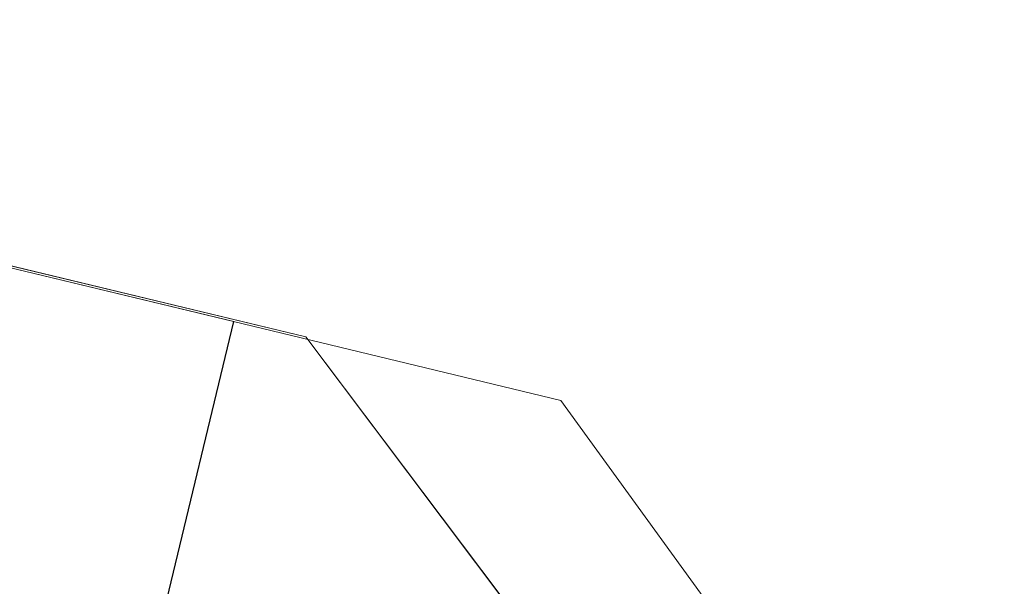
# Model space of a CAD drawing. Header units: millimetres. Extents: x -430348 to -225823, y -86243 to 5084.
# Tile 1029 of 1056: x -329686 to -329632, y -5348 to -5317. Entities that reach past the tile are written whole.
import ezdxf

# ---------------------------------------------------------------- set-up
doc = ezdxf.new("R2010")
doc.units = ezdxf.units.MM
for name, color, linetype, lineweight in [('A-GLAZ-CURT', 52, 'Continuous', 9), ('A-GLAZ-CWMG', 51, 'Continuous', 9), ('A-ROOF', 132, 'Continuous', 9), ('A-WALL', 113, 'Continuous', 9)]:
    doc.layers.add(name, color=color, linetype=linetype, lineweight=lineweight)

# ---------------------------------------------------------------- blocks, each defined once
blk = doc.blocks.new('Walls 17 - Walls 1-274600-_3D_ Copy 1')
at = {"layer": 'A-WALL'}
mesh = blk.add_polyface(dxfattribs=at)
corners = [(-329656.4442611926, -5252.957012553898, 59537.73790390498), (-331075.0138973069, -4911.095335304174, 59537.73790390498), (-331679.5092759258, -5192.976159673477, 59537.73790390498), (-329244.067002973, -5800.200117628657, 59537.73790390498)]
mesh.append_faces([[corners[k] for k in face] for face in [(3, 0, 1, 2)]])
mesh = blk.add_polyface(dxfattribs=at)
corners = [(-329656.4442611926, -5252.957012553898, 58707.69172193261), (-329244.067002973, -5800.200117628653, 58707.69172193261), (-331679.5092759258, -5192.976159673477, 58707.69172193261), (-331075.0138973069, -4911.095335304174, 58707.69172193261)]
mesh.append_faces([[corners[k] for k in face] for face in [(1, 2, 3, 0)]])
mesh = blk.add_polyface(dxfattribs=at)
corners = [(-329244.067002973, -5800.200117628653, 59537.73790390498), (-331679.5092759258, -5192.976159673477, 59537.73790390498), (-331679.5092759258, -5192.976159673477, 58707.69172193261), (-329244.067002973, -5800.200117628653, 58707.69172193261)]
mesh.append_faces([[corners[k] for k in face] for face in [(0, 1, 2, 3)]])
mesh = blk.add_polyface(dxfattribs=at)
corners = [(-329656.4442611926, -5252.957012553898, 59537.73790390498), (-329244.067002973, -5800.200117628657, 59537.73790390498), (-329244.067002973, -5800.200117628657, 58707.69172193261), (-329656.4442611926, -5252.957012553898, 58707.69172193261)]
mesh.append_faces([[corners[k] for k in face] for face in [(3, 0, 1, 2)]])
blk = doc.blocks.new('Walls 18 - Walls 1-274622-_3D_ Copy 1')
at = {"layer": 'A-WALL'}
mesh = blk.add_polyface(dxfattribs=at)
corners = [(-329336.3655340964, -5777.187509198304, 62058.70378105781), (-329670.2964651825, -5334.046196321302, 62058.70378105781), (-331096.5101897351, -4990.342367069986, 62058.70378105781), (-331587.4516190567, -5215.928711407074, 62058.70378105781)]
mesh.append_faces([[corners[k] for k in face] for face in [(0, 1, 2, 3)]])
mesh = blk.add_polyface(dxfattribs=at)
corners = [(-329336.3655340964, -5777.187509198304, 60787.73790390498), (-331587.4516190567, -5215.928711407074, 60787.73790390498), (-331096.5101897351, -4990.342367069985, 60787.73790390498), (-329670.2964651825, -5334.046196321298, 60787.73790390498)]
mesh.append_faces([[corners[k] for k in face] for face in [(0, 1, 2, 3)]])
mesh = blk.add_polyface(dxfattribs=at)
corners = [(-331096.5101897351, -4990.342367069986, 62058.70378105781), (-329670.2964651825, -5334.046196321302, 62058.70378105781), (-329670.2964651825, -5334.046196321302, 60787.73790390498), (-331096.5101897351, -4990.342367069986, 60787.73790390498)]
mesh.append_faces([[corners[k] for k in face] for face in [(3, 0, 1, 2)]])
mesh = blk.add_polyface(dxfattribs=at)
corners = [(-329336.3655340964, -5777.187509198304, 62058.70378105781), (-331587.4516190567, -5215.928711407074, 62058.70378105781), (-331587.4516190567, -5215.928711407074, 60787.73790390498), (-329336.3655340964, -5777.187509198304, 60787.73790390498)]
mesh.append_faces([[corners[k] for k in face] for face in [(3, 0, 1, 2)]])
mesh = blk.add_polyface(dxfattribs=at)
corners = [(-329670.2964651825, -5334.0461963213, 62058.70378105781), (-329336.3655340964, -5777.187509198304, 62058.70378105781), (-329336.3655340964, -5777.187509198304, 60787.73790390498), (-329670.2964651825, -5334.046196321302, 60787.73790390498)]
mesh.append_faces([[corners[k] for k in face] for face in [(3, 0, 1, 2)]])
blk = doc.blocks.new('System Panel - Glazed-409925-_3D_ Copy 1')
at = {"layer": 'A-GLAZ-CURT', "transparency": 33554471}
mesh = blk.add_polyface(dxfattribs=at)
corners = [(-715.8118435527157, 5.000000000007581), (-715.8118435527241, 5.000000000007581, 1150.000000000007), (715.8118435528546, 5.000000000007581, 1150.000000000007), (715.8118435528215, 5.000000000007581)]
mesh.append_faces([[corners[k] for k in face] for face in [(1, 2, 3, 0)]])
mesh = blk.add_polyface(dxfattribs=at)
corners = [(715.8118435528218, -4.99999999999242), (-715.8118435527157, -4.99999999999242), (-715.8118435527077, 5.000000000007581), (715.8118435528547, 5.000000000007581)]
mesh.append_faces([[corners[k] for k in face] for face in [(0, 1, 2, 3)]])
mesh = blk.add_polyface(dxfattribs=at)
corners = [(-715.8118435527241, -4.99999999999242, 1150.000000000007), (715.8118435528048, -4.99999999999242, 1150.000000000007), (715.8118435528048, 5.000000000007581, 1150.000000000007), (-715.8118435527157, 5.000000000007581, 1150.000000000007)]
mesh.append_faces([[corners[k] for k in face] for face in [(3, 0, 1, 2)]])
mesh = blk.add_polyface(dxfattribs=at)
corners = [(-715.8118435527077, -4.99999999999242), (715.8118435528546, -4.99999999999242), (715.8118435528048, -4.99999999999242, 1150.000000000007), (-715.8118435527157, -4.99999999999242, 1150.000000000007)]
mesh.append_faces([[corners[k] for k in face] for face in [(2, 3, 0, 1)]])
blk = doc.blocks.new('Rectangular Mullion - 50mm x 50mm-265651-_3D_ Copy 1')
at = {"layer": 'A-GLAZ-CWMG'}
mesh = blk.add_polyface(dxfattribs=at)
corners = [(0, 24.99999999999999, -1431.63146252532), (0, -25, -1431.63146252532), (-50, -25, -1431.63146252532), (-50, 24.99999999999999, -1431.63146252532)]
mesh.append_faces([[corners[k] for k in face] for face in [(3, 0, 1, 2)]])
mesh = blk.add_polyface(dxfattribs=at)
corners = [(-50, 24.99999999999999), (0, 24.99999999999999), (0, 24.99999999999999, -1431.63146252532), (-50, 24.99999999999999, -1431.63146252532)]
mesh.append_faces([[corners[k] for k in face] for face in [(0, 1, 2, 3)]])
mesh = blk.add_polyface(dxfattribs=at)
corners = [(-50, -25), (-50, 24.99999999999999), (-50, 24.99999999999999, -1431.63146252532), (-50, -25, -1431.63146252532)]
mesh.append_faces([[corners[k] for k in face] for face in [(3, 0, 1, 2)]])
mesh = blk.add_polyface(dxfattribs=at)
corners = [(0, 24.99999999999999), (0, -25), (0, -25, -1431.63146252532), (0, 24.99999999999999, -1431.63146252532)]
mesh.append_faces([[corners[k] for k in face] for face in [(3, 0, 1, 2)]])
mesh = blk.add_polyface(dxfattribs=at)
corners = [(0, -25), (-50, -25), (-50, -25, -1431.63146252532), (0, -25, -1431.63146252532)]
mesh.append_faces([[corners[k] for k in face] for face in [(0, 1, 2, 3)]])
blk = doc.blocks.new('Rectangular Mullion - 50mm x 50mm-265652-_3D_ Copy 1')
at = {"layer": 'A-GLAZ-CWMG'}
mesh = blk.add_polyface(dxfattribs=at)
corners = [(0, 25), (-50, 25), (-50, -25), (0, -25)]
mesh.append_faces([[corners[k] for k in face] for face in [(2, 3, 0, 1)]])
mesh = blk.add_polyface(dxfattribs=at)
corners = [(-50, 25), (0, 25), (0, 25, -1431.631462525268), (-50, 25, -1431.631462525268)]
mesh.append_faces([[corners[k] for k in face] for face in [(0, 1, 2, 3)]])
mesh = blk.add_polyface(dxfattribs=at)
corners = [(-50, -25), (-50, 25), (-50, 25, -1431.631462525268), (-50, -25, -1431.631462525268)]
mesh.append_faces([[corners[k] for k in face] for face in [(0, 1, 2, 3)]])
mesh = blk.add_polyface(dxfattribs=at)
corners = [(0, 25), (0, -25), (0, -25, -1431.631462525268), (0, 25, -1431.631462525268)]
mesh.append_faces([[corners[k] for k in face] for face in [(0, 1, 2, 3)]])
blk = doc.blocks.new('Quad Corner Mullion - Quad Mullion 1-409930-_3D_ Copy 1')
at = {"layer": 'A-GLAZ-CWMG'}
mesh = blk.add_polyface(dxfattribs=at)
corners = [(23.25021401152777, 13.0192096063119), (9.223463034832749, 25.00000000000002), (-9.22346303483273, 25.00000000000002), (-9.223463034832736, -24.99999999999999)]
mesh.append_faces([[corners[k] for k in face] for face in [(0, 1, 2, 3)]])
mesh = blk.add_polyface(dxfattribs=at)
corners = [(-9.223463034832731, 25.00000000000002), (9.223463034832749, 25.00000000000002), (9.223463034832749, 25.00000000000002, -950.0000000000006), (-9.223463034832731, 25.00000000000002, -950.0000000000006)]
mesh.append_faces([[corners[k] for k in face] for face in [(0, 1, 2, 3)]])
mesh = blk.add_polyface(dxfattribs=at)
corners = [(9.22346303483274, 25.00000000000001), (23.25021401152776, 13.01920960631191), (23.25021401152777, 13.0192096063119, -950.0000000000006), (9.223463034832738, 25.00000000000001, -950.0000000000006)]
mesh.append_faces([[corners[k] for k in face] for face in [(3, 0, 1, 2)]])
mesh = blk.add_polyface(dxfattribs=at)
corners = [(23.25021401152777, 13.01920960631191), (-9.223463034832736, -24.99999999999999), (-9.223463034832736, -24.99999999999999, -950.0000000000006), (23.25021401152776, 13.01920960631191, -950.0000000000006)]
mesh.append_faces([[corners[k] for k in face] for face in [(0, 1, 2, 3)]])
blk = doc.blocks.new('Quad Corner Mullion - Quad Mullion 1-409100-_3D_ Copy 1')
at = {"layer": 'A-GLAZ-CWMG'}
mesh = blk.add_polyface(dxfattribs=at)
corners = [(22.80689226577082, 13.60862312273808), (8.963758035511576, 25.00000000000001), (-8.963758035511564, 25.00000000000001), (-8.96375803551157, -24.99999999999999)]
mesh.append_faces([[corners[k] for k in face] for face in [(0, 1, 2, 3)]])
mesh = blk.add_polyface(dxfattribs=at)
corners = [(22.80689226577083, 13.60862312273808, -1200.000000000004), (-8.963758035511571, -24.99999999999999, -1200.000000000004), (-8.963758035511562, 25.00000000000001, -1200.000000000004), (8.963758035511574, 25.00000000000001, -1200.000000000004)]
mesh.append_faces([[corners[k] for k in face] for face in [(3, 0, 1, 2)]])
mesh = blk.add_polyface(dxfattribs=at)
corners = [(-8.963758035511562, 25.00000000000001), (8.963758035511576, 25.00000000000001), (8.963758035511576, 25.00000000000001, -1200.000000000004), (-8.963758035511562, 25.00000000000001, -1200.000000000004)]
mesh.append_faces([[corners[k] for k in face] for face in [(3, 0, 1, 2)]])
mesh = blk.add_polyface(dxfattribs=at)
corners = [(8.96375803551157, 25.00000000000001), (22.80689226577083, 13.60862312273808), (22.80689226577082, 13.60862312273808, -1200.000000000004), (8.963758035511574, 25.00000000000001, -1200.000000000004)]
mesh.append_faces([[corners[k] for k in face] for face in [(3, 0, 1, 2)]])
blk = doc.blocks.new('Quad Corner Mullion - Quad Mullion 1-409932-_3D_ Copy 1')
at = {"layer": 'A-GLAZ-CWMG'}
mesh = blk.add_polyface(dxfattribs=at)
corners = [(23.25021401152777, 13.01920960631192, -300.0000000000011), (-9.223463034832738, -24.99999999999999, -300.0000000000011), (-9.223463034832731, 25.00000000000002, -300.0000000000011), (9.223463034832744, 25.00000000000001, -300.0000000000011)]
mesh.append_faces([[corners[k] for k in face] for face in [(3, 0, 1, 2)]])
mesh = blk.add_polyface(dxfattribs=at)
corners = [(-9.223463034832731, 25.00000000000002), (9.223463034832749, 25.00000000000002), (9.223463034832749, 25.00000000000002, -300.0000000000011), (-9.223463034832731, 25.00000000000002, -300.0000000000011)]
mesh.append_faces([[corners[k] for k in face] for face in [(3, 0, 1, 2)]])
mesh = blk.add_polyface(dxfattribs=at)
corners = [(9.22346303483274, 25.00000000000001), (23.25021401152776, 13.01920960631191), (23.25021401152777, 13.0192096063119, -300.0000000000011), (9.223463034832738, 25.00000000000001, -300.0000000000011)]
mesh.append_faces([[corners[k] for k in face] for face in [(0, 1, 2, 3)]])
mesh = blk.add_polyface(dxfattribs=at)
corners = [(23.25021401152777, 13.01920960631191), (-9.223463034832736, -24.99999999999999), (-9.223463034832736, -24.99999999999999, -300.0000000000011), (23.25021401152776, 13.01920960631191, -300.0000000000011)]
mesh.append_faces([[corners[k] for k in face] for face in [(3, 0, 1, 2)]])
blk = doc.blocks.new('Walls 66 - Walls 1-409329-_3D_ Copy 1')
at = {"layer": 'A-WALL'}
mesh = blk.add_polyface(dxfattribs=at)
corners = [(-329336.3655340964, -5777.187509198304, 62058.70378105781), (-329670.2964651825, -5334.046196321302, 62058.70378105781), (-331096.5101897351, -4990.342367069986, 62058.70378105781), (-331587.4516190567, -5215.928711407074, 62058.70378105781)]
mesh.append_faces([[corners[k] for k in face] for face in [(0, 1, 2, 3)]])
mesh = blk.add_polyface(dxfattribs=at)
corners = [(-329336.3655340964, -5777.187509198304, 62008.70378105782), (-331587.4516190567, -5215.928711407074, 62008.70378105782), (-331096.5101897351, -4990.342367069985, 62008.70378105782), (-329670.2964651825, -5334.046196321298, 62008.70378105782)]
mesh.append_faces([[corners[k] for k in face] for face in [(0, 1, 2, 3)]])
mesh = blk.add_polyface(dxfattribs=at)
corners = [(-331096.5101897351, -4990.342367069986, 62058.70378105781), (-329670.2964651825, -5334.046196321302, 62058.70378105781), (-329670.2964651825, -5334.046196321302, 62008.70378105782), (-331096.5101897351, -4990.342367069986, 62008.70378105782)]
mesh.append_faces([[corners[k] for k in face] for face in [(0, 1, 2, 3)]])
mesh = blk.add_polyface(dxfattribs=at)
corners = [(-329336.3655340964, -5777.187509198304, 62058.70378105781), (-331587.4516190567, -5215.928711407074, 62058.70378105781), (-331587.4516190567, -5215.928711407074, 62008.70378105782), (-329336.3655340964, -5777.187509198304, 62008.70378105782)]
mesh.append_faces([[corners[k] for k in face] for face in [(0, 1, 2, 3)]])
mesh = blk.add_polyface(dxfattribs=at)
corners = [(-329670.2964651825, -5334.0461963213, 62058.70378105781), (-329336.3655340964, -5777.187509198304, 62058.70378105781), (-329336.3655340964, -5777.187509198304, 62008.70378105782), (-329670.2964651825, -5334.046196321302, 62008.70378105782)]
mesh.append_faces([[corners[k] for k in face] for face in [(3, 0, 1, 2)]])
blk = doc.blocks.new('Walls 67 - Walls 67-410127-_3D_ Copy 1')
at = {"layer": 'A-WALL'}
mesh = blk.add_polyface(dxfattribs=at)
corners = [(-317334.6607667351, -8726.800741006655, 63258.70378105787), (-317377.2857677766, -8758.920983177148, 63258.70378105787), (-317294.9955710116, -8779.438233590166, 63258.70378105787), (-319541.4097201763, -8219.344280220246, 63258.70378105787), (-319463.0058933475, -8238.892549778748, 63258.70378105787), (-319484.496724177, -8192.805314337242, 63258.70378105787), (-327639.599958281, -6200.23868150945, 63258.70378105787), (-327554.9534449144, -6221.343427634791, 63258.70378105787), (-327578.1554233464, -6171.586624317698, 63258.70378105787), (-329366.3450694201, -5737.392053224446, 63258.70378105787), (-329399.5114134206, -5761.443473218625, 63258.70378105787), (-329337.7337649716, -5776.846370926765, 63258.70378105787), (-331569.2976496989, -5220.455004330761, 63258.70378105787), (-331484.6511363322, -5241.559750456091, 63258.70378105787), (-331507.8531147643, -5191.802947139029, 63258.70378105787)]
mesh.append_faces([[corners[k] for k in face] for face in [(0, 1, 2), (5, 3, 4), (8, 6, 7), (9, 10, 11), (14, 12, 13)]])
mesh = blk.add_polyface(dxfattribs=at)
corners = [(-317334.6607667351, -8726.80074100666, 59537.73790390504), (-317294.9955710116, -8779.43823359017, 59537.73790390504), (-317377.2857677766, -8758.920983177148, 59537.73790390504), (-319541.4097201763, -8219.344280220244, 59537.73790390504), (-319484.496724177, -8192.80531433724, 59537.73790390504), (-319463.0058933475, -8238.892549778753, 59537.73790390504), (-327639.599958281, -6200.23868150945, 59537.73790390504), (-327578.1554233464, -6171.586624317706, 59537.73790390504), (-327554.9534449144, -6221.34342763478, 59537.73790390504), (-329366.3450694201, -5737.392053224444, 59537.73790390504), (-329337.7337649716, -5776.846370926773, 59537.73790390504), (-329399.5114134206, -5761.443473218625, 59537.73790390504), (-331569.2976496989, -5220.455004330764, 59537.73790390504), (-331507.8531147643, -5191.80294713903, 59537.73790390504), (-331484.6511363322, -5241.55975045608, 59537.73790390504)]
mesh.append_faces([[corners[k] for k in face] for face in [(2, 0, 1), (3, 4, 5), (6, 7, 8), (11, 9, 10), (12, 13, 14)]])

msp = doc.modelspace()

# ---------------------------------------------------------------- block references
at = {"layer": 'A-GLAZ-CURT', "transparency": 33554471, "rotation": 166.45062308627}
msp.add_blockref('System Panel - Glazed-409925-_3D_ Copy 1', (-330375.9972755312, -5189.807186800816, 59587.73790390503), dxfattribs=at)
at = {"layer": 'A-GLAZ-CWMG', "extrusion": (0.9721683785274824, -0.2342832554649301, 0), "rotation": 270}
msp.add_blockref('Rectangular Mullion - 50mm x 50mm-265652-_3D_ Copy 1', (-82446.93060684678, 59537.73790390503, -319249.4008092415), dxfattribs=at)
at = {"layer": 'A-GLAZ-CWMG', "extrusion": (-0.9721683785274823, 0.2342832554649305, 0), "rotation": 90}
msp.add_blockref('Rectangular Mullion - 50mm x 50mm-265651-_3D_ Copy 1', (82446.9306068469, 60787.73790390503, 320681.0244963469), dxfattribs=at)
at = {"layer": 'A-GLAZ-CWMG', "extrusion": (0, 0, -1)}
for name, p, rotation in [('Quad Corner Mullion - Quad Mullion 1-409100-_3D_ Copy 1', (329684.867828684, -5356.250347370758, -62058.70378105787), 53.00000000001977), ('Quad Corner Mullion - Quad Mullion 1-409930-_3D_ Copy 1', (329671.1408771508, -5359.670818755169, -59537.73790390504), 54.05129778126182), ('Quad Corner Mullion - Quad Mullion 1-409932-_3D_ Copy 1', (329671.1408771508, -5359.670818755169, -60487.73790390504), 54.05129778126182)]:
    msp.add_blockref(name, p, dxfattribs=dict(at, rotation=rotation))
at = {"layer": 'A-WALL'}
for name, p in [('Walls 17 - Walls 1-274600-_3D_ Copy 1', (0, 0)), ('Walls 18 - Walls 1-274622-_3D_ Copy 1', (0, 0)), ('Walls 66 - Walls 1-409329-_3D_ Copy 1', (0, 0, 1250.000000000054)), ('Walls 67 - Walls 67-410127-_3D_ Copy 1', (0, 0))]:
    msp.add_blockref(name, p, dxfattribs=at)

# ---------------------------------------------------------------- meshes
at = {"layer": 'A-ROOF'}
mesh = msp.add_polyface(dxfattribs=at)
corners = [(-334453.5523100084, -4096.899980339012, 63308.70378105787), (-310352.9461972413, -9904.914912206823, 63308.70378105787), (-312102.9690826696, -16923.87333433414, 63308.70378105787), (-336156.4071392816, -10926.67766216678, 63308.70378105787)]
mesh.append_faces([[corners[k] for k in face] for face in [(2, 3, 0, 1)]])
mesh = msp.add_polyface(dxfattribs=at)
corners = [(-310352.9461972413, -9904.91491220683, 63308.70378105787), (-334453.5523100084, -4096.899980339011, 63308.70378105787), (-334453.5523100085, -4096.899980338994, 63358.70378105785), (-310352.9461972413, -9904.91491220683, 63358.70378105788)]
mesh.append_faces([[corners[k] for k in face] for face in [(3, 0, 1, 2)]])
mesh = msp.add_polyface(dxfattribs=at)
corners = [(-334453.5523100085, -4096.899980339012, 63358.70378105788), (-334349.2590785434, -4268.937008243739, 63458.70378105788), (-310526.3416204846, -10010.03163755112, 63458.70378105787), (-310352.9461972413, -9904.914912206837, 63358.70378105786)]
mesh.append_faces([[corners[k] for k in face] for face in [(2, 3, 0, 1)]])
mesh = msp.add_polyface(dxfattribs=at)
corners = [(-310352.9461972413, -9904.914912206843, 63358.70378105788), (-310526.3416204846, -10010.03163755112, 63458.70378105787), (-314727.0769420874, -12556.62446443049, 65881.3371141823), (-331873.3138145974, -8353.13555574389, 65832.726744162), (-334349.2590785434, -4268.937008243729, 63458.70378105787), (-334453.5523100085, -4096.899980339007, 63358.70378105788)]
mesh.append_faces([[corners[k] for k in face] for face in [(4, 1, 2, 3)]], dxfattribs={"vtx0": -1})
mesh.append_faces([[corners[k] for k in face] for face in [(5, 0, 1, 4)]], dxfattribs={"vtx2": -1})
mesh = msp.add_polyface(dxfattribs=at)
corners = [(-310352.9461972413, -9904.914912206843, 63541.81996937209), (-334453.5523100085, -4096.899980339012, 63541.81996937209), (-331873.3138145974, -8353.13555574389, 66015.84293247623), (-314727.0769420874, -12556.6244644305, 66064.45330249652)]
mesh.append_faces([[corners[k] for k in face] for face in [(3, 0, 1, 2)]])
mesh = msp.add_polyface(dxfattribs=at)
corners = [(-334453.5523100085, -4096.899980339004, 63358.70378105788), (-334453.5523100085, -4096.899980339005, 63541.81996937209), (-310352.9461972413, -9904.914912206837, 63541.81996937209), (-310352.9461972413, -9904.914912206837, 63358.70378105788)]
mesh.append_faces([[corners[k] for k in face] for face in [(1, 2, 3, 0)]])
mesh = msp.add_polyface(dxfattribs=at)
corners = [(-312206.991646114, -16750.75071629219, 63458.70378105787), (-310526.3416204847, -10010.03163755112, 63458.70378105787), (-334349.2590785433, -4268.937008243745, 63458.70378105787), (-335983.2845212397, -10822.65509872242, 63458.70378105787)]
mesh.append_faces([[corners[k] for k in face] for face in [(2, 3, 0, 1)]])
at = {"layer": 'A-WALL'}
mesh = msp.add_polyface(dxfattribs=at)
corners = [(-334284.8737381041, -4543.385841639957, 58428.19610741), (-334064.8360564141, -4598.247397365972, 58428.19610741), (-333773.5699070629, -4670.86820467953, 58428.19610741), (-332511.4165932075, -4985.558369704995, 58428.19610741), (-332220.1504438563, -5058.179177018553, 58428.19610741), (-326189.3472633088, -6561.827289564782, 58428.19610741), (-325808.0146090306, -6656.904198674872, 58428.19610741), (-323305.857158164, -7280.76211869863, 58428.19610741), (-323014.7684402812, -7353.338687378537, 58428.19610741), (-321995.9579276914, -7607.356677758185, 58428.19610741), (-321704.8692098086, -7679.933246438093, 58428.19610741), (-320297.9404067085, -8030.719995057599, 58428.19610741), (-320006.8516888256, -8103.296563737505, 58428.19610741), (-311162.7265809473, -10308.38461378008, 58428.19610741), (-311235.3031496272, -10599.47333166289, 58428.19610741), (-321801.6882102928, -7964.977647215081, 58428.19610741), (-322092.7918895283, -7892.397348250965, 58428.19610741), (-323063.0876158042, -7650.475452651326, 58428.19610741), (-323354.2265230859, -7577.886370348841, 58428.19610741), (-334066.3615889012, -4907.051128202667, 58428.19610741), (-334357.450306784, -4834.474559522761, 58428.19610741)]
mesh.append_faces([[corners[k] for k in face] for face in [(9, 16, 17, 8), (18, 7, 8, 17)]], dxfattribs={"vtx0": -1, "vtx2": -1})
mesh.append_faces([[corners[k] for k in face] for face in [(19, 1, 2, 3)]], dxfattribs={"vtx0": -1, "vtx3": -1})
mesh.append_faces([[corners[k] for k in face] for face in [(11, 12, 15, 10), (4, 5, 19, 3), (6, 7, 18)]], dxfattribs={"vtx1": -1, "vtx2": -1})
mesh.append_faces([[corners[k] for k in face] for face in [(5, 6, 18, 19), (9, 10, 15, 16)]], dxfattribs={"vtx1": -1, "vtx3": -1})
mesh.append_faces([[corners[k] for k in face] for face in [(20, 0, 1, 19)]], dxfattribs={"vtx2": -1})
mesh.append_faces([[corners[k] for k in face] for face in [(12, 13, 14, 15)]], dxfattribs={"vtx3": -1})
mesh = msp.add_polyface(dxfattribs=at)
corners = [(-311162.7265809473, -10308.38461378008, 58428.19610741), (-320006.8516888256, -8103.296563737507, 58428.19610741), (-320297.9404067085, -8030.7199950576, 58428.19610741), (-321704.8692098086, -7679.933246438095, 58428.19610741), (-321995.9579276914, -7607.356677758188, 58428.19610741), (-323014.7684402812, -7353.33868737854, 58428.19610741), (-323305.857158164, -7280.762118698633, 58428.19610741), (-325808.0146090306, -6656.904198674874, 58428.19610741), (-326189.3472633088, -6561.827289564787, 58428.19610741), (-332220.1504438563, -5058.179177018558, 58428.19610741), (-332511.4165932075, -4985.558369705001, 58428.19610741), (-333773.5699070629, -4670.868204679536, 58428.19610741), (-334064.8360564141, -4598.247397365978, 58428.19610741), (-334284.8737381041, -4543.385841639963, 58428.19610741), (-334284.8737381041, -4543.385841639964, 63548.93812797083), (-334164.7200988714, -4573.343508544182, 63635.64621258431), (-311162.7265809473, -10308.38461378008, 63766.19548872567), (-311453.81529883, -10235.80804510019, 58748.70378105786), (-311453.8152988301, -10235.80804510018, 61108.70378105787), (-312375.5962387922, -10005.98224428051, 61108.70378105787), (-312375.5962387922, -10005.98224428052, 58748.70378105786), (-322243.5037750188, -7545.636566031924, 62058.70378105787), (-322243.5037750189, -7545.636566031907, 63308.70378105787), (-322728.651638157, -7424.675618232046, 63308.70378105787), (-322728.6516381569, -7424.675618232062, 62058.70378105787), (-324232.6100138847, -7049.696680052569, 63308.70378105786), (-324232.6100138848, -7049.696680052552, 62058.70378105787), (-323601.9177918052, -7206.945912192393, 62058.70378105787), (-323601.9177918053, -7206.945912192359, 63308.70378105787), (-320739.5453992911, -7920.615504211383, 62058.70378105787), (-320739.5453992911, -7920.615504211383, 63308.70378105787), (-321370.2376213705, -7763.36627207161, 63308.70378105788), (-321370.2376213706, -7763.366272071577, 62058.70378105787), (-311647.8744440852, -10187.42366598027, 62058.70378105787), (-311647.8744440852, -10187.42366598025, 63308.70378105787), (-312181.537093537, -10054.36662340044, 63308.70378105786), (-312181.537093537, -10054.36662340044, 62058.70378105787), (-332800.3212769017, -4913.526341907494, 62058.70378105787), (-332800.3212769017, -4913.526341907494, 63308.70378105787), (-333440.7164562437, -4753.857890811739, 63308.70378105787), (-333440.7164562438, -4753.857890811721, 62058.70378105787), (-322020.2153208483, -7601.308630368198, 58687.73790390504), (-322020.2153208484, -7601.30863036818, 60850.64252356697), (-322990.5110471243, -7359.386734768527, 60850.64252356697), (-322990.5110471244, -7359.386734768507, 58687.73790390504)]
mesh.append_faces([[corners[k] for k in face] for face in [(36, 30, 35), (27, 43, 26), (28, 23, 27)]], dxfattribs={"vtx0": -1, "vtx1": -1})
mesh.append_faces([[corners[k] for k in face] for face in [(31, 22, 16, 30)]], dxfattribs={"vtx0": -1, "vtx1": -1, "vtx2": -1})
mesh.append_faces([[corners[k] for k in face] for face in [(36, 19, 29, 30), (26, 43, 7, 8)]], dxfattribs={"vtx0": -1, "vtx1": -1, "vtx3": -1})
mesh.append_faces([[corners[k] for k in face] for face in [(0, 17, 18, 16), (32, 21, 22, 31), (10, 40, 37)]], dxfattribs={"vtx0": -1, "vtx2": -1})
mesh.append_faces([[corners[k] for k in face] for face in [(29, 1, 2, 42), (16, 34, 35, 30), (16, 22, 23, 28), (27, 23, 24, 43), (37, 25, 26, 8)]], dxfattribs={"vtx0": -1, "vtx2": -1, "vtx3": -1})
mesh.append_faces([[corners[k] for k in face] for face in [(40, 10, 11, 12), (37, 8, 9, 10), (40, 12, 13, 14)]], dxfattribs={"vtx0": -1, "vtx3": -1})
mesh.append_faces([[corners[k] for k in face] for face in [(4, 5, 41, 3), (37, 38, 25)]], dxfattribs={"vtx1": -1, "vtx2": -1})
mesh.append_faces([[corners[k] for k in face] for face in [(19, 20, 1, 29), (33, 34, 16, 18), (32, 29, 42, 21), (38, 39, 15, 25)]], dxfattribs={"vtx1": -1, "vtx2": -1, "vtx3": -1})
mesh.append_faces([[corners[k] for k in face] for face in [(20, 17, 0, 1), (18, 19, 36, 33), (2, 3, 41, 42), (24, 21, 42, 43), (6, 7, 43, 44), (5, 6, 44, 41), (15, 16, 28, 25), (14, 15, 39, 40)]], dxfattribs={"vtx1": -1, "vtx3": -1})
mesh = msp.add_polyface(dxfattribs=at)
corners = [(-311162.7265809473, -10308.38461378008, 63766.19548872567), (-334164.7200988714, -4573.343508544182, 63635.64621258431), (-333943.9095284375, -4937.581855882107, 63847.36711463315), (-311421.9088328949, -10552.94730933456, 63975.19216100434), (-311188.4097602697, -10411.39421971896, 63840.52939525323)]
mesh.append_faces([[corners[k] for k in face] for face in [(2, 0, 1)]], dxfattribs={"vtx0": -1})
mesh.append_faces([[corners[k] for k in face] for face in [(3, 4, 0, 2)]], dxfattribs={"vtx2": -1})
mesh = msp.add_polyface(dxfattribs=at)
corners = [(-334357.450306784, -4834.474559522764, 58428.19610741), (-334066.3615889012, -4907.051128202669, 58428.19610741), (-323354.2265230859, -7577.88637034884, 58428.19610741), (-323063.0876158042, -7650.475452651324, 58428.19610741), (-322092.7918895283, -7892.397348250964, 58428.19610741), (-321801.6882102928, -7964.977647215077, 58428.19610741), (-311235.3031496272, -10599.47333166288, 58428.19610741), (-311235.3031496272, -10599.47333166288, 63840.52939525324), (-311421.9088328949, -10552.94730933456, 63975.19216100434), (-333943.9095284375, -4937.581855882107, 63847.36711463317), (-334066.3615889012, -4907.051128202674, 63759.00038943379), (-334357.450306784, -4834.474559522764, 63548.93812797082), (-311526.39186751, -10526.89676298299, 61108.70378105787), (-311526.39186751, -10526.89676298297, 58748.70378105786), (-312448.1728074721, -10297.07096216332, 58748.70378105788), (-312448.1728074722, -10297.07096216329, 61108.70378105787), (-322316.0803436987, -7836.725283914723, 63308.70378105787), (-322316.0803436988, -7836.725283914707, 62058.70378105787), (-322801.2282068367, -7715.764336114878, 62058.70378105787), (-322801.2282068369, -7715.764336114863, 63308.70378105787), (-324305.1865825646, -7340.785397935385, 62058.70378105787), (-324305.1865825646, -7340.785397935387, 63308.70378105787), (-323674.4943604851, -7498.034630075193, 63308.70378105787), (-323674.4943604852, -7498.034630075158, 62058.70378105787), (-320812.121967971, -8211.704222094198, 63308.70378105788), (-320812.121967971, -8211.704222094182, 62058.70378105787), (-321442.8141900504, -8054.454989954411, 62058.70378105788), (-321442.8141900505, -8054.454989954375, 63308.70378105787), (-311720.4510127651, -10478.51238386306, 63308.70378105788), (-311720.4510127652, -10478.51238386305, 62058.70378105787), (-312254.1136622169, -10345.45534128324, 62058.70378105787), (-312254.113662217, -10345.45534128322, 63308.70378105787), (-332872.8978455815, -5204.61505979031, 63308.70378105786), (-332872.8978455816, -5204.615059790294, 62058.70378105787), (-333513.2930249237, -5044.946608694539, 62058.70378105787), (-333513.2930249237, -5044.94660869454, 63308.70378105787), (-322092.7918895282, -7892.397348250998, 60850.64252356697), (-322092.7918895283, -7892.397348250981, 58687.73790390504), (-323063.0876158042, -7650.475452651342, 58687.73790390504), (-323063.0876158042, -7650.475452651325, 60850.64252356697)]
mesh.append_faces([[corners[k] for k in face] for face in [(34, 1, 33), (16, 8, 19)]], dxfattribs={"vtx0": -1, "vtx1": -1})
mesh.append_faces([[corners[k] for k in face] for face in [(29, 12, 7)]], dxfattribs={"vtx0": -1, "vtx1": -1, "vtx2": -1})
mesh.append_faces([[corners[k] for k in face] for face in [(9, 32, 21, 22), (25, 5, 14, 15), (8, 16, 27, 24)]], dxfattribs={"vtx0": -1, "vtx1": -1, "vtx3": -1})
mesh.append_faces([[corners[k] for k in face] for face in [(38, 2, 3, 37), (36, 17, 18, 39), (11, 34, 35, 10), (21, 32, 33, 20), (37, 4, 5, 36), (6, 13, 14, 5), (30, 15, 12, 29), (16, 26, 27), (37, 3, 4)]], dxfattribs={"vtx0": -1, "vtx2": -1})
mesh.append_faces([[corners[k] for k in face] for face in [(39, 23, 20, 2), (33, 1, 2, 20), (26, 16, 17, 36), (30, 24, 25, 15)]], dxfattribs={"vtx0": -1, "vtx2": -1, "vtx3": -1})
mesh.append_faces([[corners[k] for k in face] for face in [(0, 1, 34, 11), (38, 39, 2), (22, 23, 19), (30, 31, 24)]], dxfattribs={"vtx1": -1, "vtx2": -1})
mesh.append_faces([[corners[k] for k in face] for face in [(18, 19, 23, 39), (8, 9, 22, 19), (25, 26, 36, 5), (31, 28, 8, 24)]], dxfattribs={"vtx1": -1, "vtx2": -1, "vtx3": -1})
mesh.append_faces([[corners[k] for k in face] for face in [(9, 10, 35, 32), (12, 13, 6, 7), (7, 8, 28, 29)]], dxfattribs={"vtx1": -1, "vtx3": -1})

doc.saveas('drawing.dxf')
